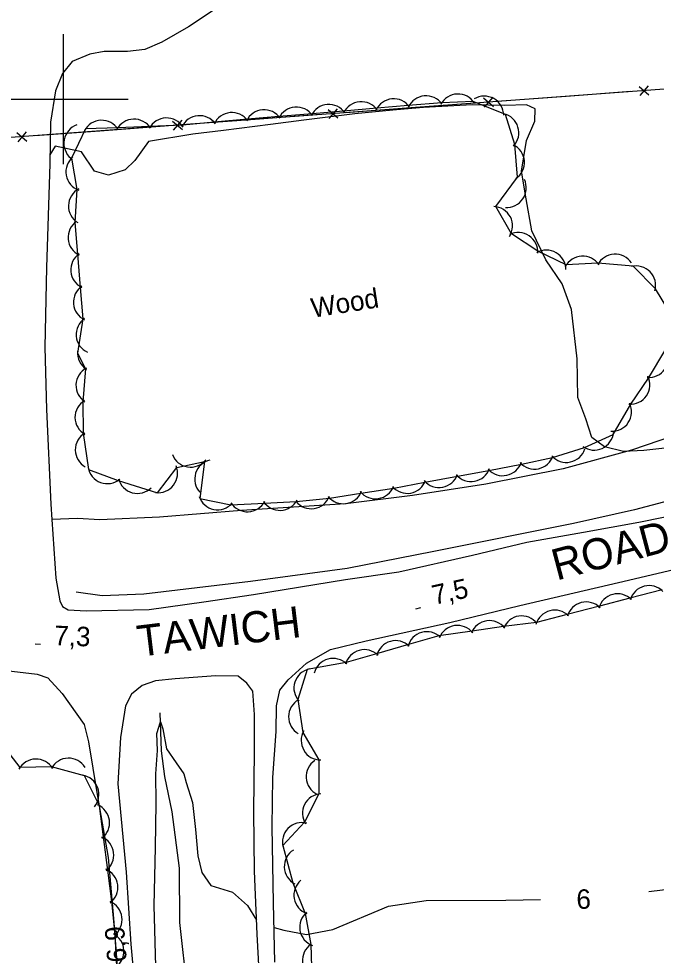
# Model space of a CAD drawing. Extents: x 643342 to 646936, y 5873857 to 5876103.
# Drawn here: x 645993.2 to 646091.3, y 5874668.3 to 5874812.4 of the extents above; entities that cross this region are included whole.
import ezdxf

# ---------------------------------------------------------------- set-up
doc = ezdxf.new("R2010")
doc.units = 0
for name, color, linetype in [('Niveau 15', 7, 'Continuous'), ('Niveau 2', 7, 'Continuous'), ('Niveau 21', 7, 'Continuous'), ('Niveau 22', 7, 'Continuous'), ('Niveau 3', 7, 'Continuous'), ('Niveau 37', 7, 'Continuous'), ('Niveau 4', 7, 'Continuous'), ('Niveau 44', 7, 'Continuous'), ('Niveau 61', 7, 'Continuous')]:
    doc.layers.add(name, color=color, linetype=linetype)

msp = doc.modelspace()

# ---------------------------------------------------------------- linework, layer by layer
at = {"layer": 'Niveau 2'}
for points in [[(646093.07, 5874746.32), (646089.37, 5874745.94), (646086.24, 5874745.78), (646083.33, 5874746.5), (646081.36, 5874747.94), (646080.44, 5874750.79), (646079.25, 5874754.09), (646079.14, 5874760.04), (646078.27, 5874767.63), (646076.8, 5874771.55), (646074.3, 5874775.28), (646072.16, 5874779.74), (646071.26, 5874784.64), (646070.58, 5874788.91), (646071.32, 5874793.63), (646072.61, 5874796.58), (646072.64, 5874798.51), (646071.31, 5874799.11), (646068, 5874799), (646062.98, 5874799.11), (646055.5, 5874798.7), (646050.75, 5874798.3), (646044.91, 5874797.71), (646037.06, 5874796.75), (646031.92, 5874796.1), (646024.7, 5874795.18), (646019.97, 5874794.61), (646013.17, 5874793.49), (646011.07, 5874790.53), (646009.54, 5874789.14), (646006.98, 5874788.32), (646004.83, 5874788.93), (646002.86, 5874791.88), (645998.77, 5874792.76), (645997.99, 5874791.42)], [(646014.27, 5874666.52), (646014.01, 5874675.93), (646014.21, 5874684.84), (646014.33, 5874691.64), (646014.27, 5874696.2), (646014.52, 5874699.79), (646014.44, 5874702.41), (646014.99, 5874704.18), (646015.36, 5874703.12), (646015.92, 5874700), (646017.4, 5874697.89), (646018.61, 5874696.16), (646018.97, 5874694.87), (646019.94, 5874691.78), (646020.4, 5874687.59), (646020.77, 5874683.58), (646021.38, 5874680.99), (646022.76, 5874678.98), (646026.1, 5874677.99), (646028.37, 5874675.93), (646029.78, 5874673.67)], [(646090.17, 5874678.08), (646095.64, 5874678.72), (646112.75, 5874680.77), (646126.06, 5874682.19), (646136.25, 5874684.68), (646143.92, 5874684.99)], [(646032.47, 5874672.51), (646033.97, 5874672.12), (646037.47, 5874671.44), (646041.5, 5874672.25), (646050.1, 5874675.8), (646055.88, 5874676.68), (646068.13, 5874676.74), (646073.46, 5874676.82)]]:
    msp.add_lwpolyline(points, dxfattribs=at)
at = {"layer": 'Niveau 21'}
for points in [[(646023.86, 5874814.15), (646019.32, 5874811.14), (646015.19, 5874808.75), (646012.59, 5874807.63), (646009.93, 5874807.33), (646006.32, 5874807.31), (646004.14, 5874806.92), (646001.43, 5874805.79), (645999.93, 5874803.94), (645998.85, 5874801.29), (645998.06, 5874796.45), (645997.97, 5874790.02), (645997.44, 5874774.1), (645997.21, 5874761.81), (645997.47, 5874752.25), (645998.12, 5874737.68), (645998.28, 5874735.3), (645998.88, 5874726.28), (645999.49, 5874722.82), (645999.91, 5874721.91), (646000.77, 5874721.39), (646003.58, 5874721.24), (646013.25, 5874721.46), (646021.68, 5874722.65), (646029.3, 5874723.78), (646043.47, 5874726.07), (646051.67, 5874727.24), (646063.02, 5874729.81), (646071.38, 5874731.8), (646080.11, 5874733.36), (646088.62, 5874734.9), (646104.57, 5874738.14)], [(646032.6, 5874667.21), (646032.37, 5874676.32), (646032.18, 5874688.01), (646032.3, 5874695.63), (646032.81, 5874702.68), (646032.85, 5874706.66), (646033.37, 5874709.04), (646034.65, 5874710.65), (646037.49, 5874713.19), (646041.17, 5874715.32), (646046.67, 5874716.65), (646059.52, 5874719.44), (646070.28, 5874722.08), (646085.51, 5874725.62), (646094.9, 5874727.81), (646112.19, 5874731.73), (646125.6, 5874734.67), (646140.68, 5874738.32), (646150.02, 5874740.97)], [(645916.76, 5874734.66), (645933.01, 5874730.08), (645948.14, 5874724.84), (645961.02, 5874719.91), (645969.56, 5874716.66), (645973.26, 5874715.64), (645980.28, 5874714.04), (645984.91, 5874713.08), (645990.35, 5874712.18), (645996, 5874711.53), (645997.68, 5874710.95), (645999.85, 5874708.53), (646003.25, 5874703.75), (646003.92, 5874701.11), (646005.24, 5874693.02), (646006.92, 5874683.31), (646007.76, 5874673.9), (646008.52, 5874663.89)], [(646023.52, 5874711.26), (646017.25, 5874710.81), (646014.24, 5874710.48), (646012.19, 5874709.75), (646010.54, 5874708.46), (646009.63, 5874706.64), (646008.83, 5874701.79), (646008.45, 5874694.63), (646009.72, 5874681.03), (646010.45, 5874669.97), (646011.34, 5874659.85)], [(646030.43, 5874661.02), (646029.86, 5874671.52), (646029.47, 5874681.21), (646029.36, 5874690.33), (646029.46, 5874699.7), (646029.49, 5874705.32), (646029.22, 5874708.92), (646028.31, 5874710.14), (646026.94, 5874711.21), (646023.52, 5874711.26)]]:
    msp.add_lwpolyline(points, dxfattribs=at)
at = {"layer": 'Niveau 22'}
msp.add_lwpolyline([(646143.1, 5874764.17), (646135.9, 5874762.61), (646126.12, 5874759.7), (646115.02, 5874755.76), (646104.27, 5874751.84), (646093.95, 5874748.19), (646087.49, 5874745.98), (646076.99, 5874743.13), (646065.05, 5874740.76), (646053.76, 5874739.02), (646043.48, 5874737.71), (646027.47, 5874736.68), (646014.83, 5874735.66), (646005.64, 5874735.24), (646002.24, 5874735.47), (645998.28, 5874735.3)], dxfattribs=at)
at = {"layer": 'Niveau 3'}
for p, q in [((646054.31, 5874721.59), (646055.09, 5874721.76)), ((645995.71, 5874716.17), (645996.51, 5874716.13))]:
    msp.add_line(p, q, dxfattribs=at)
at = {"layer": 'Niveau 37'}
for points in [[(646152.66, 5875016.23), (646179.19, 5874807.95), (645961.38, 5874791.81), (645948.36, 5875003.47), (646152.66, 5875016.23)], [(646088.65, 5874801.95), (646090.16, 5874800.65)], [(646090.06, 5874802.06), (646088.75, 5874800.54)], [(646064.71, 5874800.18), (646066.23, 5874798.87)], [(646066.13, 5874800.29), (646064.82, 5874798.77)], [(646077.44, 5874800.41), (646067.47, 5874799.68)], [(646087.41, 5874801.15), (646077.44, 5874800.41)], [(646040.78, 5874798.41), (646042.3, 5874797.1)], [(646042.19, 5874798.51), (646040.89, 5874797)], [(646053.51, 5874798.64), (646043.53, 5874797.9)], [(646063.48, 5874799.38), (646053.51, 5874798.64)], [(646039.55, 5874797.61), (646029.57, 5874796.87)], [(646015.61, 5874795.83), (646005.64, 5874795.09)], [(646016.85, 5874796.63), (646018.36, 5874795.33)], [(646018.26, 5874796.74), (646016.95, 5874795.22)], [(646029.57, 5874796.87), (646019.6, 5874796.13)], [(645992.91, 5874794.86), (645994.43, 5874793.55)], [(645994.33, 5874794.97), (645993.02, 5874793.45)], [(646005.64, 5874795.09), (645995.67, 5874794.35)]]:
    msp.add_lwpolyline(points, dxfattribs=at)
at = {"layer": 'Niveau 4'}
for points in [[(646140.42, 5874749.87), (646128.57, 5874746.45), (646118.03, 5874744.18), (646107.73, 5874741.82), (646096.86, 5874739.17), (646087.95, 5874736.78), (646078.55, 5874734.71), (646057.08, 5874730.37), (646043.74, 5874727.79), (646028.84, 5874725.79), (646012.42, 5874723.8), (646006.01, 5874723.57), (646002, 5874724.11)], [(646019.71, 5874624.88), (646018.68, 5874638.3), (646018.59, 5874651.66), (646019.36, 5874658.41), (646019.15, 5874662.73), (646017.99, 5874673.32), (646017.94, 5874681.64), (646016.8, 5874690.35), (646015.68, 5874695.77), (646015.15, 5874699.72), (646014.94, 5874705.55)]]:
    msp.add_lwpolyline(points, dxfattribs=at)
at = {"layer": 'Niveau 44'}
for points in [[(646069.95, 5874787.97), (646069.55, 5874793.01), (646068.12, 5874797.65), (646063.14, 5874799.64), (646058.28, 5874799.45), (646053.14, 5874799.03), (646048.31, 5874798.58), (646043.18, 5874798.14), (646038.35, 5874797.74), (646033.22, 5874797.32), (646028.38, 5874796.92), (646023.25, 5874796.44), (646018.42, 5874795.97), (646013.3, 5874795.77), (646008.45, 5874795.59), (646003.45, 5874795.41), (646001.29, 5874790.89), (646002.13, 5874786.11), (646001.82, 5874780.99), (646002.22, 5874776.15), (646002.64, 5874771.02), (646003.05, 5874766.19), (646002.22, 5874760.91), (646003.47, 5874758.49), (646003.06, 5874753.43), (646003.1, 5874748.58), (646003.93, 5874743.03), (646008.48, 5874741.33), (646014.55, 5874739.43), (646017.5, 5874743.29), (646021.75, 5874744.24), (646021.06, 5874738.54), (646025.82, 5874737.59), (646031.02, 5874737.85), (646035.87, 5874738.06), (646041.01, 5874738.62), (646045.81, 5874739.36), (646050.9, 5874740.16), (646055.67, 5874741.04), (646060.73, 5874741.98), (646065.51, 5874742.86), (646070.56, 5874743.85), (646075.31, 5874744.84), (646080.26, 5874746.37), (646084.67, 5874748.39), (646087.41, 5874753.04), (646090.13, 5874757.06), (646092.78, 5874761.52)], [(646093.95, 5874766.23), (646091.16, 5874770.82), (646087.77, 5874774.3), (646082.3, 5874774.75), (646077.45, 5874774.48), (646073.07, 5874776.59), (646069.02, 5874779.27), (646066.63, 5874783.45), (646069.95, 5874787.97)], [(646092.23, 5874724.49), (646087.25, 5874723.19), (646082.55, 5874721.98), (646077.57, 5874720.69), (646072.87, 5874719.47), (646067.78, 5874718.85), (646062.98, 5874718.13), (646057.85, 5874717.41), (646053.18, 5874716.07), (646048.24, 5874714.64), (646043.57, 5874713.33), (646037.59, 5874712.23), (646036.11, 5874707.61), (646036.9, 5874702.52), (646039.35, 5874698.32), (646039.37, 5874693.08), (646037.16, 5874688.76), (646033.81, 5874685.17), (646035.39, 5874679.42), (646037.25, 5874674.67), (646038.12, 5874669.9)], [(646008.27, 5874666.56), (646008.01, 5874671.41), (646007.5, 5874676.54), (646006.88, 5874681.36), (646006.22, 5874686.46), (646005.6, 5874691.27), (646003.32, 5874695.89), (645998.23, 5874697.28), (645993.38, 5874697.15), (645990.67, 5874700.68)], [(646038.12, 5874669.9), (646038.28, 5874664.76)]]:
    msp.add_lwpolyline(points, dxfattribs=at)
for centre, start, end in [((646050.89, 5874797.05), 35.3003, 155.2782), ((646050.89, 5874797.05), 35.3003, 155.2782), ((646050.89, 5874797.05), 35.3003, 155.2782), ((646055.87, 5874797.51), 35.3003, 155.2782), ((646055.87, 5874797.51), 35.3003, 155.2782), ((646055.87, 5874797.51), 35.3003, 155.2782), ((646060.78, 5874797.78), 32.1524, 152.1304), ((646060.78, 5874797.78), 32.1524, 152.1304), ((646060.78, 5874797.78), 32.1524, 152.1304), ((646064.82, 5874797.46), 0.8781, 120.856), ((646064.82, 5874797.46), 0.8781, 120.856), ((646064.82, 5874797.46), 0.8781, 120.856), ((646030.95, 5874795.36), 34.7532, 154.7311), ((646030.95, 5874795.36), 34.7532, 154.7311), ((646030.95, 5874795.36), 34.7532, 154.7311), ((646035.93, 5874795.77), 34.7532, 154.7311), ((646035.93, 5874795.77), 34.7532, 154.7311), ((646035.93, 5874795.77), 34.7532, 154.7311), ((646040.91, 5874796.18), 34.7532, 154.7311), ((646040.91, 5874796.18), 34.7532, 154.7311), ((646040.91, 5874796.18), 34.7532, 154.7311), ((646045.9, 5874796.6), 34.7532, 154.7311), ((646045.9, 5874796.6), 34.7532, 154.7311), ((646045.9, 5874796.6), 34.7532, 154.7311), ((646010.94, 5874793.92), 32.1211, 152.099), ((646010.94, 5874793.92), 32.1211, 152.099), ((646010.94, 5874793.92), 32.1211, 152.099), ((646015.93, 5874794.1), 32.1211, 152.099), ((646015.93, 5874794.1), 32.1211, 152.099), ((646015.93, 5874794.1), 32.1211, 152.099), ((646021.01, 5874794.45), 35.5189, 155.4968), ((646021.01, 5874794.45), 35.5189, 155.4968), ((646021.01, 5874794.45), 35.5189, 155.4968), ((646025.99, 5874794.93), 35.5189, 155.4968), ((646025.99, 5874794.93), 35.5189, 155.4968), ((646025.99, 5874794.93), 35.5189, 155.4968), ((646067.15, 5874794.82), 317.0475, 77.0255), ((646067.15, 5874794.82), 317.0475, 77.0255), ((646067.15, 5874794.82), 317.0475, 77.0255), ((646003.13, 5874793.2), 109.6567, 229.6346), ((646003.13, 5874793.2), 109.6567, 229.6346), ((646003.13, 5874793.2), 109.6567, 229.6346), ((646005.94, 5874793.74), 32.1211, 152.099), ((646005.94, 5874793.74), 32.1211, 152.099), ((646005.94, 5874793.74), 32.1211, 152.099), ((646068.01, 5874790.26), 304.4127, 64.3907), ((646068.01, 5874790.26), 304.4127, 64.3907), ((646068.01, 5874790.26), 304.4127, 64.3907), ((646003.44, 5874788.81), 129.984, 249.9619), ((646003.44, 5874788.81), 129.984, 249.9619), ((646003.44, 5874788.81), 129.984, 249.9619), ((646068.3, 5874786.33), 265.6876, 25.6655), ((646068.3, 5874786.33), 265.6876, 25.6655), ((646068.3, 5874786.33), 265.6876, 25.6655), ((646003.83, 5874783.54), 118.2889, 238.2668), ((646003.83, 5874783.54), 118.2889, 238.2668), ((646003.83, 5874783.54), 118.2889, 238.2668), ((646066.18, 5874780.48), 327.5091, 87.487), ((646066.18, 5874780.48), 327.5091, 87.487), ((646066.18, 5874780.48), 327.5091, 87.487), ((646003.78, 5874778.72), 124.7593, 244.7372), ((646003.78, 5874778.72), 124.7593, 244.7372), ((646003.78, 5874778.72), 124.7593, 244.7372), ((646070.07, 5874776.46), 356.5668, 116.5448), ((646070.07, 5874776.46), 356.5668, 116.5448), ((646070.07, 5874776.46), 356.5668, 116.5448), ((646074.39, 5874773.76), 359.9595, 119.9374), ((646074.39, 5874773.76), 359.9595, 119.9374), ((646074.39, 5874773.76), 359.9595, 119.9374), ((646004.19, 5874773.73), 124.7593, 244.7372), ((646004.19, 5874773.73), 124.7593, 244.7372), ((646004.19, 5874773.73), 124.7593, 244.7372), ((646079.98, 5874772.85), 33.2707, 153.2487), ((646079.98, 5874772.85), 33.2707, 153.2487), ((646079.98, 5874772.85), 33.2707, 153.2487), ((646084.97, 5874773.14), 33.2707, 153.2487), ((646084.97, 5874773.14), 33.2707, 153.2487), ((646084.97, 5874773.14), 33.2707, 153.2487), ((646088.2, 5874771.33), 344.1604, 104.1384), ((646088.2, 5874771.33), 344.1604, 104.1384), ((646088.2, 5874771.33), 344.1604, 104.1384), ((646004.6, 5874768.75), 124.7593, 244.7372), ((646004.6, 5874768.75), 124.7593, 244.7372), ((646004.6, 5874768.75), 124.7593, 244.7372), ((646005.02, 5874763.77), 124.7593, 244.7372), ((646005.02, 5874763.77), 124.7593, 244.7372), ((646005.02, 5874763.77), 124.7593, 244.7372), ((646005.22, 5874760.93), 174.3494, 237.3313), ((646005.22, 5874760.93), 174.3494, 237.3313), ((646005.22, 5874760.93), 174.3494, 237.3313), ((646090.16, 5874760.17), 265.3716, 25.3496), ((646090.16, 5874760.17), 265.3716, 25.3496), ((646090.16, 5874760.17), 265.3716, 25.3496), ((646004.99, 5874755.93), 117.3533, 237.3313), ((646004.99, 5874755.93), 117.3533, 237.3313), ((646004.99, 5874755.93), 117.3533, 237.3313), ((646087.31, 5874756.04), 265.9467, 25.9247), ((646087.31, 5874756.04), 265.9467, 25.9247), ((646087.31, 5874756.04), 265.9467, 25.9247), ((646004.84, 5874751.02), 120.5244, 240.5023), ((646004.84, 5874751.02), 120.5244, 240.5023), ((646004.84, 5874751.02), 120.5244, 240.5023), ((646084.51, 5874751.9), 265.9467, 25.9247), ((646084.51, 5874751.9), 265.9467, 25.9247), ((646084.51, 5874751.9), 265.9467, 25.9247), ((646004.89, 5874746.02), 120.5244, 240.5023), ((646004.89, 5874746.02), 120.5244, 240.5023), ((646004.89, 5874746.02), 120.5244, 240.5023), ((646081.73, 5874748.99), 234.6154, 354.5933), ((646081.73, 5874748.99), 234.6154, 354.5933), ((646081.73, 5874748.99), 234.6154, 354.5933), ((646019.64, 5874746.37), 200.6912, 320.6691), ((646019.64, 5874746.37), 200.6912, 320.6691), ((646019.64, 5874746.37), 200.6912, 320.6691), ((646072.58, 5874746.07), 221.7993, 341.7772), ((646072.58, 5874746.07), 221.7993, 341.7772), ((646072.58, 5874746.07), 221.7993, 341.7772), ((646077.47, 5874747.1), 221.7993, 341.7772), ((646077.47, 5874747.1), 221.7993, 341.7772), ((646077.47, 5874747.1), 221.7993, 341.7772), ((646023.27, 5874741.53), 102.5986, 222.5765), ((646023.27, 5874741.53), 102.5986, 222.5765), ((646023.27, 5874741.53), 102.5986, 222.5765), ((646067.68, 5874745.05), 221.7993, 341.7772), ((646067.68, 5874745.05), 221.7993, 341.7772), ((646067.68, 5874745.05), 221.7993, 341.7772), ((646006.82, 5874743.83), 189.5418, 309.5198), ((646006.82, 5874743.83), 189.5418, 309.5198), ((646006.82, 5874743.83), 189.5418, 309.5198), ((646014.62, 5874742.43), 262.6892, 22.6671), ((646014.62, 5874742.43), 262.6892, 22.6671), ((646014.62, 5874742.43), 262.6892, 22.6671), ((646057.88, 5874743.24), 220.4974, 340.4754), ((646057.88, 5874743.24), 220.4974, 340.4754), ((646057.88, 5874743.24), 220.4974, 340.4754), ((646062.8, 5874744.15), 220.4974, 340.4754), ((646062.8, 5874744.15), 220.4974, 340.4754), ((646062.8, 5874744.15), 220.4974, 340.4754), ((646011.44, 5874742.33), 194.9142, 314.8921), ((646011.44, 5874742.33), 194.9142, 314.8921), ((646011.44, 5874742.33), 194.9142, 314.8921), ((646052.97, 5874742.33), 220.4974, 340.4754), ((646052.97, 5874742.33), 220.4974, 340.4754), ((646052.97, 5874742.33), 220.4974, 340.4754), ((646043.14, 5874740.74), 218.7872, 338.7651), ((646043.14, 5874740.74), 218.7872, 338.7651), ((646043.14, 5874740.74), 218.7872, 338.7651), ((646048.08, 5874741.5), 218.7872, 338.7651), ((646048.08, 5874741.5), 218.7872, 338.7651), ((646048.08, 5874741.5), 218.7872, 338.7651), ((646023.78, 5874739.8), 198.6658, 318.6437), ((646023.78, 5874739.8), 198.6658, 318.6437), ((646023.78, 5874739.8), 198.6658, 318.6437), ((646028.38, 5874739.5), 212.4576, 332.4356), ((646028.38, 5874739.5), 212.4576, 332.4356), ((646028.38, 5874739.5), 212.4576, 332.4356), ((646033.37, 5874739.72), 212.4576, 332.4356), ((646033.37, 5874739.72), 212.4576, 332.4356), ((646033.37, 5874739.72), 212.4576, 332.4356), ((646038.2, 5874739.97), 218.7872, 338.7651), ((646038.2, 5874739.97), 218.7872, 338.7651), ((646038.2, 5874739.97), 218.7872, 338.7651), ((646090.19, 5874722.14), 44.5834, 164.5613), ((646090.19, 5874722.14), 44.5834, 164.5613), ((646090.19, 5874722.14), 44.5834, 164.5613), ((646085.35, 5874720.88), 44.5535, 164.5314), ((646085.35, 5874720.88), 44.5535, 164.5314), ((646085.35, 5874720.88), 44.5535, 164.5314), ((646080.51, 5874719.62), 44.5535, 164.5314), ((646080.51, 5874719.62), 44.5535, 164.5314), ((646080.51, 5874719.62), 44.5535, 164.5314), ((646075.67, 5874718.37), 44.5535, 164.5314), ((646075.67, 5874718.37), 44.5535, 164.5314), ((646075.67, 5874718.37), 44.5535, 164.5314), ((646065.64, 5874716.75), 38.4905, 158.4684), ((646065.64, 5874716.75), 38.4905, 158.4684), ((646065.64, 5874716.75), 38.4905, 158.4684), ((646070.59, 5874717.48), 38.4905, 158.4684), ((646070.59, 5874717.48), 38.4905, 158.4684), ((646070.59, 5874717.48), 38.4905, 158.4684), ((646056, 5874715.05), 46.0108, 165.9887), ((646056, 5874715.05), 46.0108, 165.9887), ((646056, 5874715.05), 46.0108, 165.9887), ((646060.7, 5874716.01), 38.4905, 158.4684), ((646060.7, 5874716.01), 38.4905, 158.4684), ((646060.7, 5874716.01), 38.4905, 158.4684), ((646051.2, 5874713.67), 46.0108, 165.9887), ((646051.2, 5874713.67), 46.0108, 165.9887), ((646051.2, 5874713.67), 46.0108, 165.9887), ((646046.38, 5874712.29), 45.646, 165.624), ((646046.38, 5874712.29), 45.646, 165.624), ((646046.38, 5874712.29), 45.646, 165.624), ((646041.57, 5874710.94), 45.646, 165.624), ((646041.57, 5874710.94), 45.646, 165.624), ((646041.57, 5874710.94), 45.646, 165.624), ((646038.53, 5874709.38), 102.2429, 222.2209), ((646038.53, 5874709.38), 102.2429, 222.2209), ((646038.53, 5874709.38), 102.2429, 222.2209), ((646037.72, 5874704.97), 119.8386, 239.8165), ((646037.72, 5874704.97), 119.8386, 239.8165), ((646037.72, 5874704.97), 119.8386, 239.8165), ((646039.65, 5874701.31), 150.2384, 270.2164), ((646039.65, 5874701.31), 150.2384, 270.2164), ((646039.65, 5874701.31), 150.2384, 270.2164), ((645995.85, 5874695.45), 31.6245, 151.6025), ((645995.85, 5874695.45), 31.6245, 151.6025), ((645995.85, 5874695.45), 31.6245, 151.6025), ((646000.85, 5874695.59), 31.6245, 151.6025), ((646000.85, 5874695.59), 31.6245, 151.6025), ((646000.85, 5874695.59), 31.6245, 151.6025), ((646040.41, 5874695.73), 123.5773, 243.5553), ((646040.41, 5874695.73), 123.5773, 243.5553), ((646040.41, 5874695.73), 123.5773, 243.5553), ((646002.52, 5874693), 320.4174, 80.3953), ((646002.52, 5874693), 320.4174, 80.3953), ((646002.52, 5874693), 320.4174, 80.3953), ((646039.84, 5874690.11), 92.8831, 212.8611), ((646039.84, 5874690.11), 92.8831, 212.8611), ((646039.84, 5874690.11), 92.8831, 212.8611), ((646004.16, 5874688.64), 307.3577, 67.3356), ((646004.16, 5874688.64), 307.3577, 67.3356), ((646004.16, 5874688.64), 307.3577, 67.3356), ((646036.77, 5874685.68), 75.7417, 195.7196), ((646036.77, 5874685.68), 75.7417, 195.7196), ((646036.77, 5874685.68), 75.7417, 195.7196), ((646004.8, 5874683.68), 307.3577, 67.3356), ((646004.8, 5874683.68), 307.3577, 67.3356), ((646004.8, 5874683.68), 307.3577, 67.3356), ((646037.05, 5874681.92), 122.3624, 242.3403), ((646037.05, 5874681.92), 122.3624, 242.3403), ((646037.05, 5874681.92), 122.3624, 242.3403), ((646005.44, 5874678.72), 307.3577, 67.3356), ((646005.44, 5874678.72), 307.3577, 67.3356), ((646005.44, 5874678.72), 307.3577, 67.3356), ((646038.53, 5874677.52), 130.3328, 250.3108), ((646038.53, 5874677.52), 130.3328, 250.3108), ((646038.53, 5874677.52), 130.3328, 250.3108), ((646006.08, 5874673.76), 307.3577, 67.3356), ((646006.08, 5874673.76), 307.3577, 67.3356), ((646006.08, 5874673.76), 307.3577, 67.3356), ((646039.42, 5874672.6), 130.3328, 250.3108), ((646039.42, 5874672.6), 130.3328, 250.3108), ((646039.42, 5874672.6), 130.3328, 250.3108), ((646006.38, 5874668.89), 303.042, 63.0199), ((646006.38, 5874668.89), 303.042, 63.0199), ((646006.38, 5874668.89), 303.042, 63.0199), ((646039.84, 5874667.46), 124.4034, 244.3813), ((646039.84, 5874667.46), 124.4034, 244.3813), ((646039.84, 5874667.46), 124.4034, 244.3813)]:
    msp.add_arc(centre, 3, start, end, dxfattribs=at)
at = {"layer": 'Niveau 61'}
for points in [[(646000, 5874810), (646000, 5874800), (646000, 5874790)], [(645990, 5874800), (646000, 5874800), (646010, 5874800)]]:
    msp.add_lwpolyline(points, dxfattribs=at)

# ---------------------------------------------------------------- texts
at = {"layer": 'Niveau 15'}
for s, rotation, p in [('ROAD', 14.8198, (646075.95, 5874725.9)), ('TAWICH', 6.9798, (646011.7, 5874714.18))]:
    msp.add_text(s, height=4.8, rotation=rotation, dxfattribs=at).set_placement(p)
at = {"layer": 'Niveau 2'}
msp.add_text('6', height=3, rotation=0.8495, dxfattribs=at).set_placement((646079.03, 5874675.39))
at = {"layer": 'Niveau 3'}
for s, rotation, p in [('7,5  ', 12.3635, (646057.14, 5874722.17)), ('7,3  ', 357.5601, (645998.59, 5874716)), ('6,9  ', 94.4993, (646009.82, 5874667.28))]:
    msp.add_text(s, height=3, rotation=rotation, dxfattribs=at).set_placement(p)
at = {"layer": 'Niveau 44'}
msp.add_text('Wood', height=3, rotation=8.9405, dxfattribs=at).set_placement((646038.42, 5874766.35))

doc.saveas('drawing.dxf')
